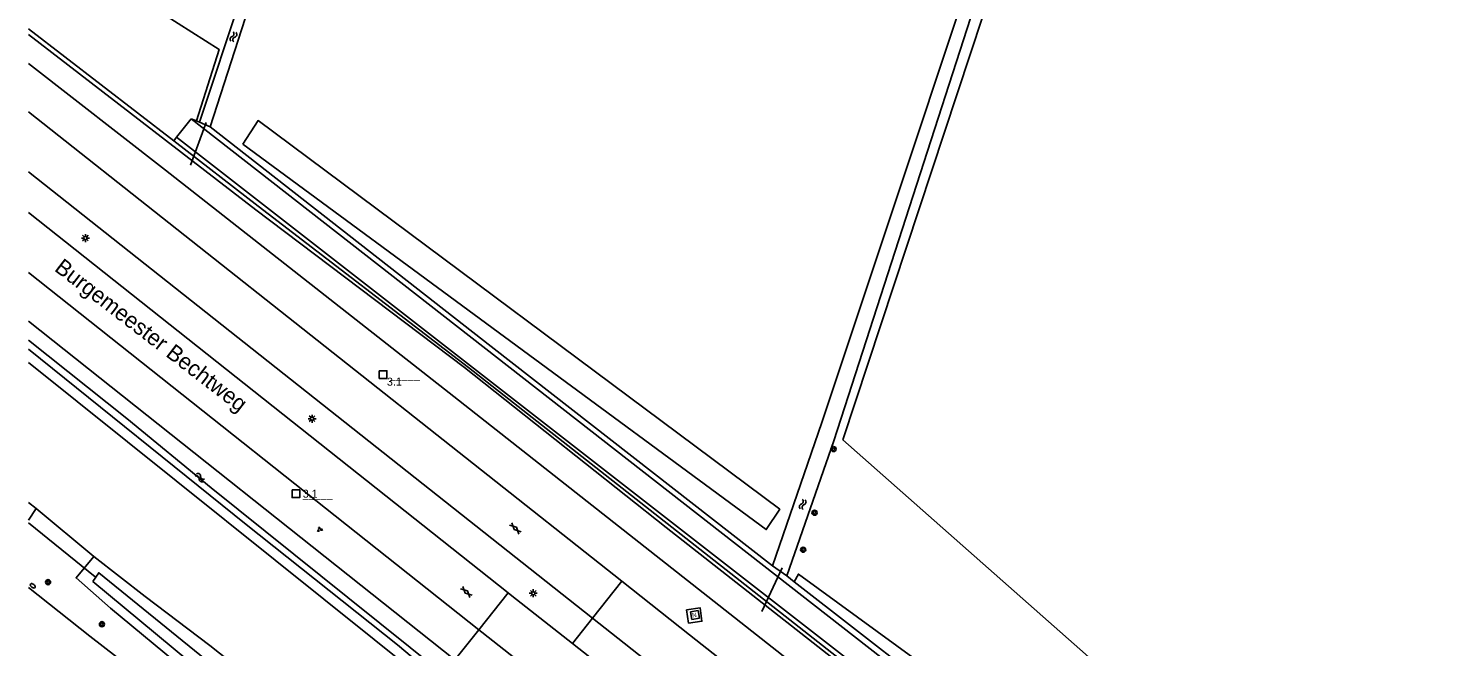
# Model space of a CAD drawing. Extents: x 136000 to 138005, y 398500 to 400500.
# Drawn here: x 136000 to 136222.9, y 399291.4 to 399387.9 of the extents above; entities that cross this region are included whole.
import ezdxf

# ---------------------------------------------------------------- set-up
doc = ezdxf.new("R2010")
doc.units = 0
for name, color, linetype in [('gg-afsc-faunaraster', 7, 'Continuous'), ('gg-afsc-hekwerk', 7, 'Continuous'), ('gg-afsc-lijn faunaraster', 7, 'Continuous'), ('gg-anno-openbare ruimte label', 7, 'Continuous'), ('gg-knt-bronhoudergrens', 7, 'Continuous'), ('gg-knt-onverhard', 7, 'Continuous'), ('gg-knt-verharding', 7, 'Continuous'), ('gg-kntw-bovenkant insteek waterloop', 7, 'Continuous'), ('gg-kntw-waterlijn', 7, 'Continuous'), ('gg-kwrk-duiker nz buis', 7, 'Continuous'), ('gt-anno-nummer hm paal', 7, 'Continuous'), ('gt-grn-groengrens', 7, 'Continuous'), ('gt-grn-vlakafsluiter', 7, 'Continuous'), ('gt-grn-weggrens', 7, 'Continuous'), ('gt-symb-boom', 7, 'Continuous'), ('gt-symb-brandkraan', 7, 'Continuous'), ('gt-symb-gesloten verharding', 7, 'Continuous'), ('gt-symb-groenvak', 7, 'Continuous'), ('gt-symb-hm paal', 7, 'Continuous'), ('gt-symb-lichtmast', 7, 'Continuous'), ('gt-symb-nortonput', 7, 'Continuous'), ('gt-symb-watersymbool', 7, 'Continuous')]:
    doc.layers.add(name, color=color, linetype=linetype)

# ---------------------------------------------------------------- blocks, each defined once
blk = doc.blocks.new('gt0-WA')
at = {"layer": 'gt-symb-watersymbool'}
for centre, start, end in [((-0.32, 0.02), 28.0725, 151.9275), ((0.43, 0.42), 208.0725, 331.9275), ((-0.32, -0.43), 28.0725, 151.9275), ((0.43, -0.03), 208.0725, 331.9275)]:
    blk.add_arc(centre, 0.425, start, end, dxfattribs=at)
blk = doc.blocks.new('gt0-BOOM')
at = {"layer": 'gt-symb-boom'}
for radius in [0.4, 0.2]:
    blk.add_circle((0, 0), radius, dxfattribs=at)
blk = doc.blocks.new('gt0-LMAST')
at = {"layer": 'gt-symb-lichtmast'}
for p, q in [((-0.18, 0.17), (-0.45, 0.44)), ((-0.01, 0.25), (-0.01, 0.62)), ((0.17, 0.17), (0.44, 0.44)), ((-0.26, 0), (-0.63, 0)), ((-0.18, -0.18), (-0.45, -0.45)), ((-0.01, -0.25), (-0.01, -0.63)), ((0.44, -0.45), (0.17, -0.18)), ((0.24, 0), (0.62, 0))]:
    blk.add_line(p, q, dxfattribs=at)
blk.add_circle((-0.01, 0), 0.25, dxfattribs=at)
blk = doc.blocks.new('gt0-NPUT')
at = {"layer": 'gt-symb-nortonput'}
blk.add_lwpolyline([(-0.57, -0.61), (-0.57, 0.59), (0.63, 0.59), (0.63, -0.61)], close=True, dxfattribs=at)
blk.add_text('N', height=0.7, dxfattribs=at).set_placement((-0.22, -0.38))
blk = doc.blocks.new('gt0-BR')
at = {"layer": 'gt-symb-brandkraan'}
for centre, radius, start, end in [((-0.24, 0), 0.206, 107.5669, 252.4331), ((0.6, -2.66), 3, 106.892, 107.5669), ((0, -0.69), 0.938, 73.108, 106.892), ((-0.6, -2.66), 3, 72.4331, 73.108), ((0.24, 0), 0.206, 287.567, 72.4331), ((0.6, 2.66), 3, 252.4331, 253.108), ((0, 0.69), 0.938, 253.108, 286.8921), ((-0.6, 2.66), 3, 286.8921, 287.567)]:
    blk.add_arc(centre, radius, start, end, dxfattribs=at)
blk = doc.blocks.new('gt0-HMpaal')
at = {"layer": 'gt-symb-hm paal'}
blk.add_lwpolyline([(-0.6, 0.6), (0.6, 0.6), (0.6, -0.6), (-0.6, -0.6)], close=True, dxfattribs=at)
blk = doc.blocks.new('gt0-GRVAK')
at = {"layer": 'gt-symb-groenvak'}
for p, q in [((-0.11, 0.19), (-0.23, 0.24)), ((-0.18, 0.15), (0.09, 0.15)), ((-0.09, 0.21), (-0.16, 0.32)), ((-0.05, 0.21), (-0.05, 0.39)), ((0, 0.21), (0.06, 0.32)), ((0.01, 0.19), (0.13, 0.24)), ((0.26, -0.05), (0.2, 0.06)), ((0.3, -0.05), (0.3, 0.13)), ((0.35, -0.05), (0.41, 0.06)), ((-0.24, -0.23), (-0.36, -0.18)), ((-0.32, -0.26), (-0.05, -0.26)), ((-0.23, -0.21), (-0.29, -0.1)), ((-0.18, -0.2), (-0.18, -0.02)), ((-0.14, -0.21), (-0.07, -0.1)), ((-0.12, -0.23), (0, -0.18)), ((0.24, -0.07), (0.12, -0.02)), ((0.17, -0.11), (0.44, -0.11)), ((0.37, -0.07), (0.49, -0.02))]:
    blk.add_line(p, q, dxfattribs=at)
blk = doc.blocks.new('gt0-GESVH1')
at = {"layer": 'gt-symb-gesloten verharding'}
for p, q in [((-0.99, -0.26), (0.01, 0.24)), ((0.01, -0.26), (-0.99, 0.24)), ((0.01, 0.24), (1.01, -0.26)), ((1.01, 0.24), (0.01, -0.26))]:
    blk.add_line(p, q, dxfattribs=at)

msp = doc.modelspace()

# ---------------------------------------------------------------- linework, layer by layer
at = {"layer": 'gg-afsc-faunaraster'}
msp.add_line((136000, 399387.86), (136022.68, 399370.36), dxfattribs=at)
msp.add_lwpolyline([(136214.32, 399220.19), (136203.22, 399228.67), (136186.78, 399241.64), (136164.49, 399259.74), (136130.36, 399286.56), (136068.73, 399334.94), (136035.89, 399360.17), (136022.68, 399370.36)], dxfattribs=at)
at = {"layer": 'gg-afsc-hekwerk'}
for points in [[(136127.21, 399323.66), (136163, 399431.96), (136000, 399482.43)], [(136127.21, 399323.66), (136215.13, 399246), (136215.69, 399247.29), (136216.64, 399250.09)]]:
    msp.add_lwpolyline(points, dxfattribs=at)
at = {"layer": 'gg-afsc-lijn faunaraster'}
msp.add_line((136000, 399387.86), (136022.68, 399370.36), dxfattribs=at)
at = {"layer": 'gg-knt-bronhoudergrens'}
for p, q in [((136026.22, 399373.47), (136025.43, 399373.79)), ((136026.71, 399373.27), (136026.22, 399373.47))]:
    msp.add_line(p, q, dxfattribs=at)
for points in [[(136026.22, 399373.47), (136029.76, 399384.64), (136021.24, 399390.04), (136034.87, 399436.08), (136036.72, 399446.53), (136034.74, 399451.55), (136008.68, 399461.08), (136000, 399462.28)], [(136116.2, 399303.96), (136072.29, 399338.25), (136028.38, 399372.55)], [(136033.48, 399369.83), (136035.86, 399373.53), (136117.36, 399312.81), (136115.24, 399309.64), (136033.48, 399369.83)]]:
    msp.add_lwpolyline(points, dxfattribs=at)
at = {"layer": 'gg-knt-onverhard'}
for p, q in [((136023.14, 399370.94), (136025.43, 399373.79)), ((136025.43, 399373.79), (136199.47, 399237.96)), ((136196.99, 399235.72), (136023.14, 399370.94))]:
    msp.add_line(p, q, dxfattribs=at)
at = {"layer": 'gg-knt-verharding'}
for p, q in [((136000, 399374.89), (136092.68, 399301.55)), ((136000, 399365.5), (136088.11, 399295.8)), ((136000, 399359.15), (136074.92, 399299.73)), ((136000, 399349.78), (136070.34, 399293.96)), ((136092.68, 399301.55), (136103.26, 399293.2)), ((136102.79, 399297.08), (136103.09, 399295.03))]:
    msp.add_line(p, q, dxfattribs=at)
for points in [[(136000, 399300.58), (136009.6, 399292.98), (136021.62, 399283.64), (136110.85, 399212.77), (136149.98, 399182.14), (136156.72, 399176.95), (136163.6, 399171.96), (136181, 399160.13), (136190.33, 399153.49), (136197.17, 399148.36)], [(136084.97, 399291.82), (136075.5, 399299.28), (136074.92, 399299.73)], [(136103.09, 399295.03), (136105.19, 399295.3), (136104.93, 399297.39), (136102.79, 399297.08)], [(136088.11, 399295.8), (136207.72, 399201.36), (136219.72, 399192.61), (136226.15, 399188.05), (136232.62, 399183.56), (136243.77, 399175.91), (136254.97, 399168.35), (136265.05, 399161.7), (136275.23, 399155.19), (136288.44, 399146.99), (136296.98, 399141.83)], [(136070.34, 399293.96), (136070.79, 399293.6), (136203.45, 399189.11), (136211.91, 399182.91), (136219.76, 399177.36), (136227.64, 399171.86), (136237.57, 399165.01), (136247.57, 399158.25), (136257.91, 399151.48), (136268.33, 399144.85), (136294.65, 399128.7)], [(136103.26, 399293.2), (136212.24, 399207.21), (136214.46, 399205.6)], [(136272.63, 399150.78), (136262.28, 399157.4), (136252, 399164.14), (136242.23, 399170.71), (136232.52, 399177.38), (136224.41, 399183.05), (136216.35, 399188.78), (136207.92, 399194.94), (136084.97, 399291.82)]]:
    msp.add_lwpolyline(points, dxfattribs=at)
at = {"layer": 'gg-kntw-bovenkant insteek waterloop'}
for p, q in [((136036, 399401.27), (136026.71, 399373.27)), ((136028.38, 399372.55), (136037.49, 399400.72)), ((136026.71, 399373.27), (136028.38, 399372.55)), ((136000, 399342.2), (136066.62, 399289.27)), ((136000, 399335.71), (136061.8, 399286.24)), ((136123.92, 399326.34), (136116.2, 399303.96)), ((136118.44, 399302.41), (136125.78, 399323.52)), ((136000, 399313.85), (136001.19, 399312.9)), ((136000, 399311.12), (136001.19, 399312.9)), ((136116.2, 399303.96), (136118.44, 399302.41))]:
    msp.add_line(p, q, dxfattribs=at)
for points in [[(136125.78, 399323.52), (136160.13, 399429.66), (136000, 399479.28)], [(136123.92, 399326.34), (136157.48, 399427.08), (136057.59, 399459.09), (136037.49, 399400.72)], [(136000, 399386.96), (136035.52, 399359.57), (136068.1, 399334.96), (136099.62, 399309.98), (136163.9, 399259.48), (136186.32, 399241.16), (136202.7, 399228.36), (136214.32, 399220.19)], [(136000, 399382.44), (136021.42, 399365.77), (136066.43, 399330.42), (136131.09, 399279.49), (136164.07, 399253.35), (136198.12, 399226.05), (136212.68, 399215.58), (136221.96, 399208.08), (136223.57, 399206.33)], [(136052.27, 399265.6), (136024.63, 399287.55), (136012.8, 399297.34), (136007.42, 399302.07), (136010.21, 399305.42)], [(136053.69, 399271.43), (136028.33, 399291.54), (136018.23, 399299.2), (136010.21, 399305.42)]]:
    msp.add_lwpolyline(points, dxfattribs=at)
at = {"layer": 'gg-kntw-waterlijn'}
for points in [[(136055.88, 399269.69), (136059.14, 399273.85), (136064.09, 399280.9), (136065.33, 399283.16), (136065.33, 399285.24), (136064.61, 399287.18), (136049.9, 399299), (136028.55, 399316.15), (136015.33, 399327), (136000, 399339.23)], [(136064.3, 399283.09), (136064.49, 399284.95), (136063.91, 399286.37), (136057.64, 399291.63), (136033.99, 399310.45), (136000, 399337.83)], [(136053.64, 399268.73), (136027.57, 399289.41), (136010.98, 399302.89), (136010.04, 399301.5)], [(136053.24, 399266.9), (136029.93, 399285.02), (136010.04, 399301.5)]]:
    msp.add_lwpolyline(points, dxfattribs=at)
at = {"layer": 'gg-kwrk-duiker nz buis'}
for p, q in [((136025.32, 399366.58), (136027.74, 399373.24)), ((136000, 399310.7), (136010.43, 399302.24)), ((136114.57, 399296.81), (136117.75, 399303.66))]:
    msp.add_line(p, q, dxfattribs=at)
at = {"layer": 'gt-grn-groengrens'}
for p, q in [((136001.19, 399312.9), (136010.21, 399305.42)), ((136119.62, 399301.49), (136118.44, 399302.41)), ((136088.11, 399295.8), (136084.97, 399291.82)), ((136070.34, 399293.96), (136066.62, 399289.27))]:
    msp.add_line(p, q, dxfattribs=at)
for points in [[(136216.17, 399233.16), (136213.92, 399235.18), (136212.06, 399236.53), (136211.86, 399235.94), (136120.27, 399302.68), (136119.62, 399301.49)], [(136119.62, 399301.49), (136176.18, 399257.55), (136208.24, 399232.59)]]:
    msp.add_lwpolyline(points, dxfattribs=at)
at = {"layer": 'gt-grn-vlakafsluiter'}
msp.add_line((136023.14, 399370.94), (136022.68, 399370.36), dxfattribs=at)
at = {"layer": 'gt-grn-weggrens'}
for p, q in [((136088.11, 399295.8), (136092.68, 399301.55)), ((136070.34, 399293.96), (136074.92, 399299.73))]:
    msp.add_line(p, q, dxfattribs=at)

# ---------------------------------------------------------------- block references
at = {"layer": 'gt-symb-boom'}
for p in [(136125.76, 399322.21), (136122.79, 399312.26), (136121.01, 399306.48), (136003.05, 399301.42), (136011.46, 399294.85)]:
    msp.add_blockref('gt0-BOOM', p, dxfattribs=at)
at = {"layer": 'gt-symb-brandkraan', "rotation": -38.25701687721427}
msp.add_blockref('gt0-BR', (136000.66, 399300.85), dxfattribs=at)
at = {"layer": 'gt-symb-gesloten verharding', "rotation": 136.62038199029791}
for p in [(136076.04, 399309.79), (136068.4, 399299.87)]:
    msp.add_blockref('gt0-GESVH1', p, dxfattribs=at)
at = {"layer": 'gt-symb-groenvak'}
msp.add_blockref('gt0-GRVAK', (136045.46, 399309.66), dxfattribs=at)
at = {"layer": 'gt-symb-hm paal'}
for p in [(136055.39, 399333.85), (136041.76, 399315.22)]:
    msp.add_blockref('gt0-HMpaal', p, dxfattribs=at)
at = {"layer": 'gt-symb-lichtmast'}
for p in [(136008.9, 399355.16), (136044.31, 399326.95), (136078.85, 399299.68)]:
    msp.add_blockref('gt0-LMAST', p, dxfattribs=at)
at = {"layer": 'gt-symb-nortonput', "rotation": -170.27403432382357}
msp.add_blockref('gt0-NPUT', (136104.15, 399296.28), dxfattribs=at)
at = {"layer": 'gt-symb-watersymbool'}
for p, rotation in [((136031.99, 399386.56), 77.81315978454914), ((136026.72, 399317.79), -33.499400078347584), ((136120.92, 399313.52), 77.81315978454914)]:
    msp.add_blockref('gt0-WA', p, dxfattribs=dict(at, rotation=rotation))

# ---------------------------------------------------------------- texts
at = {"layer": 'gg-anno-openbare ruimte label'}
msp.add_text('Burgemeester Bechtweg', height=2.5, rotation=322.5, dxfattribs=at).set_placement((136003.9, 399350.16))
at = {"layer": 'gt-anno-nummer hm paal'}
for p in [(136055.99, 399332.11), (136042.84, 399314.61)]:
    msp.add_text('3.1', height=1.25, dxfattribs=at).set_placement(p)
at = {"layer": 'gt-symb-hm paal'}
for p in [(136056.47, 399333.25), (136042.84, 399314.61)]:
    msp.add_text('_____', height=1.25, dxfattribs=at).set_placement(p)

doc.saveas('drawing.dxf')
